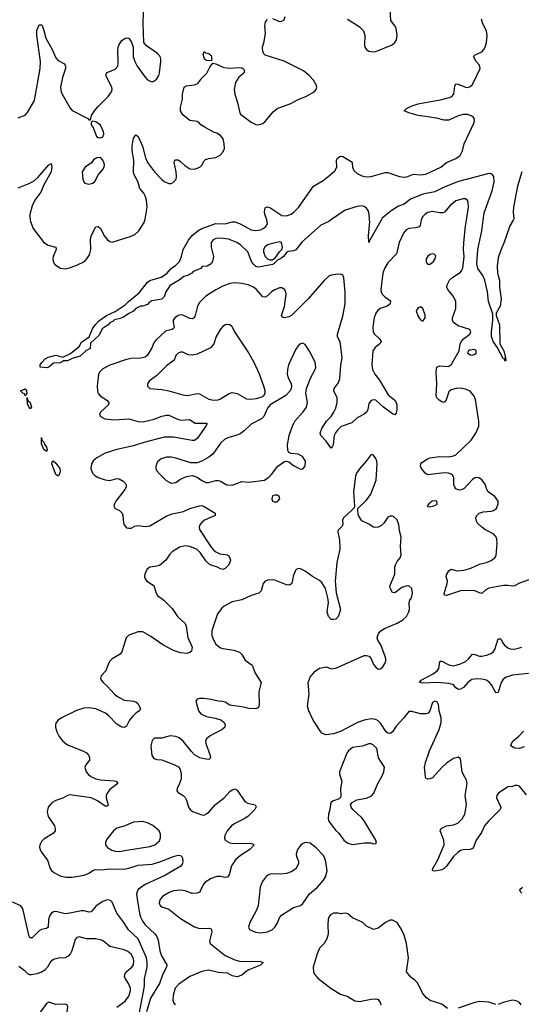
# Model space of a CAD drawing. Header units: inches. Extents: x 1449094 to 1618372, y 389908 to 534307.
# Tile 382 of 494: x 1583304 to 1587565, y 453334 to 461704. Entities that reach past the tile are written whole.
import ezdxf

# ---------------------------------------------------------------- set-up
doc = ezdxf.new("R2010")
doc.units = ezdxf.units.IN
doc.header["$MEASUREMENT"] = 0
doc.layers.add('B5485', color=7, linetype='Continuous')
doc.layers.add('B5486', color=7, linetype='Continuous')

msp = doc.modelspace()

# ---------------------------------------------------------------- linework, layer by layer
at = {"layer": 'B5485', "color": 5}
for points, elevation in [([(1583393.2, 460000), (1583394.6, 459990), (1583418.6, 459930), (1583510, 459810.3), (1583546.6, 459786.6), (1583610.3, 459770), (1583614.2, 459750), (1583589.3, 459690), (1583586.2, 459670), (1583587.6, 459647.6), (1583602.2, 459622.2), (1583650, 459592.9), (1583690, 459587.6), (1583725.7, 459594.3), (1583790, 459616.1), (1583854, 459650), (1583874.5, 459670), (1583896, 459704), (1583908.9, 459750), (1583906.3, 459830), (1583910, 459866.8), (1583950, 459942.8), (1583970, 459944.9), (1583990, 459930.6), (1584025.4, 459865.4), (1584050, 459832.4), (1584070, 459818.7), (1584090, 459813.1), (1584250, 459863.2), (1584280.5, 459879.5), (1584314.7, 459910), (1584361.2, 459978.8), (1584367.8, 460000)], 520), ([(1586715.7, 460000), (1586705.7, 459954.3), (1586696.9, 459943.1), (1586670, 459934), (1586610, 459929.8), (1586584.9, 459915.1), (1586565.2, 459890), (1586527.7, 459810), (1586506.3, 459713.7), (1586430, 459636), (1586402.5, 459590), (1586388.8, 459550), (1586373, 459410), (1586374.4, 459390), (1586383.9, 459370), (1586403.6, 459350), (1586454.6, 459314.6), (1586451.1, 459290), (1586424.4, 459270), (1586367, 459250), (1586342.4, 459230), (1586329.3, 459210), (1586315.4, 459170), (1586303.2, 459090), (1586307.5, 459050), (1586316.9, 459030), (1586359.6, 458990), (1586373.4, 458970), (1586363.7, 458950), (1586322.4, 458917.6), (1586305.2, 458890), (1586294.4, 458770), (1586301.2, 458730), (1586319.6, 458690), (1586360.1, 458640.1), (1586434.9, 458514.9), (1586490.6, 458470), (1586503, 458450), (1586507.7, 458430), (1586507.9, 458392.1), (1586501.4, 458358.6), (1586490, 458346), (1586470, 458352.7), (1586393.2, 458410), (1586330, 458469.2), (1586310, 458471.8), (1586290, 458466), (1586270, 458442), (1586261.6, 458390), (1586252.7, 458370), (1586230.5, 458350), (1586170, 458318.7), (1586124.1, 458275.9), (1586034.7, 458245.3), (1586004.9, 458215.1), (1585986.9, 458193.1), (1585976.3, 458170), (1585965.7, 458090), (1585962.3, 458077.7), (1585950, 458062), (1585905, 458125), (1585861.1, 458170), (1585856, 458190), (1585871.9, 458230), (1585909.8, 458290), (1585948.7, 458331.3), (1585973.1, 458366.9), (1585990, 458403.1), (1586001.7, 458450), (1586000.3, 458490), (1585973.7, 458550), (1585975.4, 458570), (1586010, 458615.3), (1586023.7, 458650), (1586032.2, 458767.8), (1586043.4, 458830), (1586029, 458950), (1586024.6, 458970), (1586004.8, 459010), (1586002.3, 459030), (1586050, 459184.9), (1586069.2, 459290), (1586068, 459388), (1586056.4, 459510), (1586050, 459532.7), (1586030, 459540.7), (1585990, 459537.7), (1585950, 459532.1), (1585930, 459522.7), (1585890, 459486.2), (1585754.4, 459330), (1585612.8, 459190), (1585590, 459177.2), (1585552, 459170), (1585535.1, 459175.1), (1585526.6, 459190), (1585554.2, 459265.8), (1585568.5, 459370), (1585565.7, 459390), (1585552.6, 459410), (1585530, 459423.5), (1585510, 459425.3), (1585470, 459408.7), (1585442.8, 459390), (1585410, 459356.3), (1585390, 459344.2), (1585370, 459348.2), (1585314.2, 459410), (1585289.7, 459430), (1585245.1, 459450), (1585190, 459462.6), (1585130, 459467), (1585090, 459460.7), (1585030, 459439.4), (1584970, 459408), (1584886.1, 459353.9), (1584830, 459299.7), (1584813.6, 459270), (1584795.6, 459190), (1584785.5, 459170), (1584770, 459162.3), (1584750, 459164.6), (1584690, 459191.2), (1584670, 459194), (1584650, 459189.8), (1584620.2, 459170), (1584608.7, 459151.3), (1584606.2, 459133.8), (1584615.5, 459090), (1584610, 459079.6), (1584598, 459070), (1584543.1, 459056.9), (1584459.4, 458980.6), (1584442.2, 458957.8), (1584425.3, 458914.7), (1584388.3, 458851.7), (1584370, 458834.6), (1584333, 458827), (1584250, 458823.2), (1584210, 458814.5), (1584070, 458768.5), (1584010, 458735.8), (1583984.1, 458710), (1583972.9, 458690), (1583963, 458590), (1583963.2, 458550), (1583970, 458527.9), (1583987, 458507), (1584044.6, 458470), (1584062, 458450), (1584058.4, 458430), (1583992.4, 458370), (1583982, 458350), (1583990.5, 458330), (1584027.3, 458310), (1584110, 458301.9), (1584230, 458312.2), (1584310, 458288.3), (1584350, 458286.5), (1584447.3, 458307.3), (1584510, 458333.4), (1584550, 458343.7), (1584570, 458342), (1584638, 458310), (1584670, 458300.2), (1584746.3, 458306.3), (1584794.8, 458274.8), (1584890, 458274.4), (1584895.5, 458270), (1584885.7, 458250), (1584810, 458144.7), (1584790, 458128.4), (1584770, 458126.8), (1584610, 458155), (1584530, 458154.4), (1584357.1, 458110), (1584270, 458080.7), (1584130, 458049.9), (1584030, 458018), (1583959.4, 457980.6), (1583930, 457956), (1583913.4, 457930), (1583907.6, 457890), (1583922.4, 457850), (1583940.9, 457830), (1583970, 457812.2), (1584030, 457792.9), (1584070, 457787.1), (1584130, 457803.6), (1584150, 457801.3), (1584181.5, 457781.5), (1584201.8, 457761.8), (1584208, 457750), (1584207.5, 457730), (1584198, 457710), (1584121.5, 457610), (1584108.9, 457590), (1584103.7, 457570), (1584113.4, 457550), (1584151.1, 457531.1), (1584174.6, 457510), (1584180.3, 457490), (1584185.7, 457425.7), (1584190.5, 457410), (1584210, 457386), (1584230, 457380.4), (1584250, 457383.1), (1584282.4, 457397.6), (1584310, 457403.9), (1584370, 457396.8), (1584410, 457403), (1584553.3, 457486.7), (1584597.8, 457502.2), (1584695.6, 457524.4), (1584750, 457548.1), (1584830, 457572), (1584850, 457573.7), (1584870, 457567.1), (1584963, 457510), (1584965.5, 457490), (1584873.7, 457450), (1584851.4, 457430), (1584835.3, 457410), (1584827.9, 457390), (1584831.7, 457370), (1584930, 457220.2), (1584950, 457197.3), (1584970, 457180.2), (1585003.1, 457163.1), (1585070, 457155.8), (1585078.7, 457150), (1585090.2, 457130), (1585093.5, 457110), (1585090.2, 457090), (1585075, 457064.9), (1585050, 457039.7), (1585030, 457029.6), (1585010, 457034.7), (1584983.7, 457050), (1584930, 457067.6), (1584910, 457078.8), (1584885.1, 457105.1), (1584835.9, 457175.9), (1584810, 457199), (1584750, 457227.2), (1584710, 457232.1), (1584660.7, 457219.3), (1584598.7, 457181.3), (1584578, 457162), (1584543.7, 457110), (1584490, 457065.1), (1584470, 457057.4), (1584410, 457049.6), (1584384.4, 457030), (1584365.3, 456990), (1584364.9, 456970), (1584370.4, 456950), (1584384.4, 456930), (1584437.8, 456897.7), (1584446.3, 456886.3), (1584463.2, 456830), (1584475.6, 456810), (1584529.5, 456769.5), (1584600.2, 456700.2), (1584645, 456630), (1584710.3, 456570), (1584717.3, 456550), (1584732.2, 456452.2), (1584767.7, 456370), (1584762.8, 456337.2), (1584750, 456324), (1584724, 456316), (1584670, 456323), (1584610, 456341.7), (1584520.5, 456390), (1584410, 456467.1), (1584350, 456500.5), (1584310, 456499.5), (1584230, 456472.3), (1584207.7, 456450), (1584170, 456329.4), (1584156.4, 456310), (1584090, 456272), (1584068.8, 456251.2), (1584056.9, 456230), (1584036.5, 456170), (1583999.1, 456130), (1583990.5, 456110), (1583997.1, 456090), (1584013, 456070), (1584050, 456037), (1584108, 455970), (1584133.8, 455950), (1584190, 455920.2), (1584271, 455910), (1584290, 455904.2), (1584308.4, 455890), (1584330.3, 455850), (1584322, 455830), (1584290, 455809.6), (1584260.6, 455779.4), (1584235.3, 455750), (1584210, 455699.3), (1584190, 455687.3), (1584170, 455689.6), (1584130, 455716.3), (1584059.1, 455790), (1584031.1, 455810), (1583950, 455844.7), (1583890, 455855.5), (1583847.1, 455852.9), (1583787, 455833), (1583659.1, 455770), (1583630.5, 455750), (1583612.7, 455730), (1583606.4, 455710), (1583606.7, 455690), (1583618.9, 455650), (1583639.6, 455610), (1583670.3, 455570), (1583710, 455539.6), (1583846, 455486), (1583870, 455470.6), (1583890.3, 455450.3), (1583897.6, 455430), (1583895.3, 455410), (1583864.4, 455370), (1583855.8, 455350), (1583868.8, 455310), (1583884.2, 455290), (1583908.7, 455270), (1583950, 455251.2), (1583990, 455243.5), (1584110, 455233.6), (1584122.8, 455230), (1584136.3, 455210), (1584070, 455161.1), (1584045.3, 455130), (1584039.1, 455110), (1584039.1, 455090), (1584054.4, 455030), (1584050, 455019), (1584030, 455018.4), (1583964.3, 455064.3), (1583910, 455089.8), (1583730, 455113.5), (1583710, 455109.6), (1583670, 455085.6), (1583610, 455067.6), (1583580.5, 455050), (1583544.9, 455010), (1583535.8, 454970), (1583545.3, 454930), (1583598.3, 454850), (1583604.6, 454830), (1583603.7, 454810), (1583590, 454787.6), (1583510, 454736.9), (1583490, 454717.4), (1583475.5, 454690), (1583472.1, 454670), (1583476.3, 454650), (1583486.8, 454630), (1583538.8, 454558.8), (1583561.8, 454490), (1583573, 454473), (1583594.4, 454454.4), (1583646.5, 454426.5), (1583694.3, 454414.3), (1583750, 454415.9), (1583850, 454432.2), (1583890, 454447.8), (1583930, 454475), (1583950, 454479.3), (1583996.4, 454476.4), (1584070, 454486), (1584190, 454482.7), (1584230, 454490.1), (1584310, 454515.6), (1584430, 454526.7), (1584493.6, 454546.4), (1584610, 454591.6), (1584650, 454601.6), (1584670, 454600.5), (1584684.2, 454584.2), (1584690, 454554), (1584687.6, 454530), (1584672.8, 454507.2), (1584536.9, 454430), (1584368.3, 454351.7), (1584311.4, 454310), (1584300.2, 454290), (1584297, 454270), (1584303.7, 454210), (1584320.1, 454110), (1584330, 454079), (1584350, 454038), (1584370.1, 454010), (1584453, 453933), (1584468.6, 453910), (1584480, 453880), (1584495.4, 453790), (1584507.3, 453747.3), (1584552.4, 453670), (1584551.8, 453650), (1584516.5, 453583.5), (1584491.8, 453510), (1584415.1, 453384.9), (1584380.8, 453270)], 520), ([(1585944.7, 460000), (1585930, 459989.9), (1585863.1, 459956.9), (1585703.6, 459816.5), (1585650, 459748.6), (1585630, 459739.8), (1585585.3, 459734.7), (1585571.8, 459728.2), (1585546, 459690), (1585518, 459670), (1585497.6, 459662.4), (1585464, 459630), (1585450, 459622.4), (1585350, 459602.7), (1585330, 459601.4), (1585310, 459607.1), (1585290, 459624.8), (1585273.7, 459650), (1585241.2, 459730), (1585180.7, 459790), (1585149.4, 459810), (1585078, 459838), (1585010, 459846.6), (1584970, 459844.5), (1584947.1, 459833), (1584930.9, 459809.1), (1584931.5, 459770), (1584950.5, 459690), (1584941.2, 459650), (1584930, 459629.8), (1584895.5, 459610), (1584854.4, 459605.6), (1584841.3, 459590), (1584777.2, 459562.8), (1584764.7, 459550), (1584730, 459528.7), (1584698.8, 459521.2), (1584659.3, 459490), (1584590.2, 459449.8), (1584579.4, 459440.6), (1584545.3, 459390), (1584530, 459349.6), (1584510, 459329.7), (1584424.9, 459315.1), (1584401.4, 459298.6), (1584390, 459282), (1584350, 459268), (1584330, 459268), (1584290, 459248), (1584270, 459226), (1584230, 459208), (1584184.5, 459175.5), (1584156.8, 459163.2), (1584110, 459151.8), (1584098.5, 459141.5), (1584070, 459128.7), (1584056, 459110), (1584002.9, 459077.1), (1583978, 459022), (1583906.4, 458953.6), (1583902, 458910), (1583866.8, 458890), (1583816.7, 458843.3), (1583750, 458825.1), (1583710, 458803.6), (1583675.9, 458804.1), (1583650, 458787.8), (1583590, 458783.1), (1583550, 458751), (1583535.1, 458744.9), (1583478, 458750), (1583478, 458770), (1583491.2, 458790), (1583519.8, 458820.2), (1583544.2, 458835.8), (1583610, 458853.4), (1583670, 458836.3), (1583734.7, 458865.3), (1583810, 458925.5), (1583830, 458963.8), (1583892.5, 459007.5), (1583923.1, 459076.9), (1583947.2, 459112.8), (1583976, 459144), (1584042, 459190), (1584115.8, 459224.2), (1584199, 459281), (1584228.4, 459310), (1584318, 459382), (1584390, 459474), (1584410, 459486), (1584505.8, 459514.2), (1584553.8, 459546.2), (1584590, 459590.4), (1584630, 459616.3), (1584662, 459650), (1584679.3, 459690), (1584693.2, 459750), (1584738.9, 459830), (1584770, 459870.4), (1584817.7, 459910), (1584850, 459930.1), (1584970, 459971.9), (1585050, 459970.1), (1585110, 459986.2), (1585130, 459985.2), (1585172.1, 459972.1), (1585270, 459917.2), (1585310, 459913.1), (1585350, 459919.1), (1585371.8, 459928.2), (1585394.5, 459945.5), (1585407.7, 459970), (1585403.7, 460000)], 480), ([(1586373.9, 460000), (1586290, 459849.5), (1586280.5, 459839.5), (1586270, 459809.2), (1586267.5, 459867.5), (1586277.1, 459990), (1586276.3, 460000)], 480), ([(1587630, 456943.2), (1587550, 456914), (1587508.7, 456891.3), (1587490, 456888.1), (1587450, 456894.2), (1587413.2, 456893.2), (1587289.6, 456870.4), (1587263.3, 456856.7), (1587230, 456827.1), (1587210, 456830.8), (1587170, 456847.9), (1587107.1, 456852.9), (1587050, 456849), (1586930, 456809.8), (1586912.9, 456812.9), (1586910, 456826), (1586934.7, 456910), (1586937.2, 456930), (1586928, 456970), (1586930, 456984.7), (1586950, 457020.4), (1586970, 457032.7), (1587019.4, 457019.4), (1587075.8, 457024.2), (1587137, 457043), (1587210, 457074.9), (1587270, 457090.3), (1587310, 457106.3), (1587340.7, 457130), (1587351.6, 457150), (1587359.7, 457250), (1587357.2, 457290), (1587349.7, 457310), (1587340.4, 457320.4), (1587331.2, 457330), (1587254, 457370), (1587229, 457389), (1587190, 457427.3), (1587181.3, 457450), (1587179.7, 457470), (1587186, 457490), (1587206.6, 457510), (1587240.6, 457519.4), (1587310, 457526), (1587330, 457532.4), (1587353.6, 457550), (1587369.6, 457590), (1587367.6, 457610), (1587341.6, 457650), (1587282.7, 457690), (1587271.6, 457710), (1587256.8, 457756.8), (1587230, 457791.3), (1587210, 457806), (1587190, 457813.6), (1587170, 457809.6), (1587150, 457794.7), (1587081.2, 457718.8), (1587050, 457706), (1587030, 457707.1), (1587010, 457715.8), (1586999.2, 457730), (1586992.8, 457750), (1586992.4, 457810), (1586982.7, 457830), (1586970, 457839.4), (1586948, 457848), (1586910, 457851.5), (1586770, 457834.6), (1586748.3, 457848.3), (1586717.7, 457890), (1586708.6, 457910), (1586711.3, 457930), (1586721.4, 457938.6), (1586769.1, 457970.9), (1586790, 457979.6), (1586870, 457990.2), (1586952.2, 457987.8), (1586990, 457995.8), (1587010, 458005.8), (1587139.3, 458130), (1587179.8, 458190), (1587205.1, 458250), (1587205.8, 458290), (1587176.5, 458476.5), (1587165.1, 458505.1), (1587130, 458545.1), (1587090, 458564.8), (1587050, 458572.4), (1587011.2, 458568.8), (1586970, 458556.4), (1586950, 458542), (1586926.6, 458473.4), (1586910, 458449.7), (1586890, 458454.5), (1586867.4, 458470), (1586848.6, 458490), (1586841.1, 458510), (1586848.2, 458608.2), (1586842, 458710), (1586847.1, 458750), (1586870, 458760.7), (1586944.2, 458755.8), (1586970, 458770.3), (1587037, 458890), (1587046.9, 458950), (1587056.3, 458970), (1587073.3, 458990), (1587127.6, 459030), (1587137.4, 459050), (1587127, 459070), (1587030, 459101.6), (1586990, 459131.3), (1586981.4, 459150), (1586980.9, 459170), (1587007.6, 459250), (1587007.6, 459307.6), (1586989.8, 459350), (1586940.3, 459410), (1586933.5, 459430), (1586935.4, 459450), (1586956.2, 459490), (1586984.3, 459515.7), (1587046.1, 459553.9), (1587058.5, 459570), (1587067.6, 459592.4), (1587079.9, 459690), (1587074.6, 459750), (1587076.9, 459810), (1587091.3, 459950), (1587099.2, 460000)], 520), ([(1587497, 460000), (1587468.7, 459951.3), (1587416.3, 459803.7), (1587390, 459743.7), (1587370, 459679), (1587358.9, 459610), (1587361.9, 459550), (1587379.8, 459490), (1587379.8, 459430), (1587394.5, 459330), (1587385, 459270), (1587352, 459210), (1587351.1, 459190), (1587380.8, 459110), (1587382, 458950), (1587415.6, 458890), (1587430.3, 458829.7), (1587433.2, 458806.8), (1587430, 458802), (1587423.1, 458816.9), (1587427.3, 458827.3), (1587418, 458822), (1587410, 458824.5), (1587360.7, 458920.7), (1587327.4, 458970), (1587312.6, 459010), (1587311.1, 459050), (1587322.8, 459150), (1587322.2, 459202.2), (1587287.4, 459310), (1587278.3, 459390), (1587255.6, 459490), (1587238.3, 459530), (1587197.3, 459590), (1587188.2, 459628.2), (1587195.3, 459750), (1587229.1, 459910), (1587241.4, 460000)], 480), ([(1587610, 455115.6), (1587549.5, 455189.5), (1587530, 455195.1), (1587510, 455194.5), (1587490, 455187), (1587450, 455182), (1587370.5, 455130), (1587356.4, 455110), (1587354, 455090), (1587390.4, 455010), (1587387, 454990), (1587286.3, 454890), (1587252.8, 454850), (1587226.6, 454793.4), (1587180.4, 454730), (1587158.4, 454670), (1587150, 454658), (1587130, 454649.6), (1587070, 454647.8), (1587050, 454640.5), (1587030, 454627.6), (1586990.4, 454590), (1586930, 454509.2), (1586910, 454489.2), (1586890, 454477.2), (1586830, 454466), (1586810, 454468.7), (1586814, 454490), (1586856.8, 454563.2), (1586909.7, 454690), (1586908, 454730), (1586876, 454810), (1586884, 454830), (1586930, 454852.4), (1586990, 454859.6), (1587026.1, 454873.9), (1587061.7, 454910), (1587084.2, 454950), (1587098.7, 455030), (1587087.2, 455110), (1587106.6, 455210), (1587100, 455240), (1587070, 455289.6), (1587063.8, 455310), (1587050, 455422), (1587030, 455434.5), (1586990, 455423.6), (1586930, 455385.4), (1586890, 455348.3), (1586810, 455260.7), (1586790, 455249.6), (1586770, 455247.3), (1586755.5, 455255.5), (1586750, 455268), (1586743.6, 455350), (1586751.3, 455390), (1586786, 455490), (1586866.4, 455670), (1586883.5, 455730), (1586883.5, 455770), (1586867.6, 455830), (1586861.7, 455881.7), (1586850, 455906), (1586830, 455911.3), (1586810, 455900.9), (1586788.5, 455830), (1586773, 455810), (1586756.9, 455803.1), (1586710, 455803.5), (1586635.5, 455824.5), (1586610, 455823.7), (1586568.5, 455770), (1586502, 455698), (1586471.6, 455650), (1586450, 455637.6), (1586430, 455639.8), (1586417.7, 455650), (1586370, 455723), (1586350, 455743.5), (1586330, 455755.1), (1586290, 455760.8), (1586230, 455749.8), (1586172.7, 455730), (1586030, 455654.5), (1585970, 455634), (1585905.6, 455625.6), (1585870, 455639), (1585861.2, 455650), (1585797, 455750), (1585760.7, 455830), (1585749.5, 455870), (1585762, 455970), (1585754.5, 456070), (1585770, 456114.8), (1585813.9, 456166.1), (1585850, 456192), (1585910, 456202), (1585950, 456186), (1585990, 456190.8), (1586230, 456298.4), (1586250, 456300.5), (1586272.5, 456292.5), (1586290, 456271), (1586310, 456222.8), (1586330, 456198.8), (1586350, 456182.8), (1586370, 456187.3), (1586390, 456204), (1586407, 456230), (1586413.3, 456250), (1586413.3, 456270), (1586409.6, 456290), (1586371.5, 456390), (1586346.6, 456430), (1586342, 456450), (1586347, 456470), (1586356.2, 456490), (1586372, 456508), (1586402.9, 456530), (1586510, 456573.1), (1586558.2, 456601.8), (1586590, 456630.4), (1586610.9, 456670), (1586615, 456690), (1586611.2, 456750), (1586617.6, 456770), (1586631.2, 456790), (1586641.3, 456830), (1586635.6, 456870), (1586610, 456891.3), (1586584.7, 456890), (1586550, 456876.9), (1586490, 456832.7), (1586470, 456834), (1586451.2, 456871.2), (1586448.7, 456890), (1586489.8, 456990), (1586490.8, 457049.2), (1586496, 457070), (1586510, 457098), (1586535.6, 457130), (1586543.8, 457156.2), (1586538.9, 457230), (1586544.4, 457304.4), (1586530, 457358), (1586525.1, 457410), (1586511.2, 457451.2), (1586480.1, 457480.1), (1586470, 457485.1), (1586450, 457485.1), (1586430, 457474), (1586396, 457424), (1586376.4, 457403.6), (1586350, 457389.8), (1586328.6, 457388.6), (1586310, 457391.3), (1586270, 457416.3), (1586210, 457445.1), (1586182, 457490), (1586175.5, 457524.5), (1586177.2, 457550), (1586250, 457620.4), (1586286.9, 457670), (1586330.9, 457790), (1586340.5, 457930), (1586338.4, 457950), (1586330, 457975.3), (1586310, 458002), (1586290, 458008), (1586246.4, 457950), (1586190, 457887), (1586165.7, 457850), (1586156.3, 457823.7), (1586140.3, 457690), (1586147.5, 457572.5), (1586144, 457556), (1586126.2, 457533.8), (1586054, 457470), (1586046, 457450), (1586047.9, 457412.1), (1586042.5, 457397.5), (1586010, 457366), (1586007.3, 457350), (1586022, 457282), (1586024.1, 457204.1), (1585998, 457090), (1585982.6, 456930), (1585992.4, 456832.4), (1586027.7, 456690), (1586010, 456629), (1585990, 456609.2), (1585970, 456604), (1585950, 456605.2), (1585927, 456630), (1585917, 456670), (1585926.6, 456750), (1585921.7, 456790), (1585900.4, 456870), (1585870, 456919.7), (1585850, 456937.4), (1585792.3, 456970), (1585730, 457015.1), (1585690, 457036), (1585670, 457039), (1585650, 457028.7), (1585643.4, 457016.6), (1585627.2, 456972.8), (1585618, 456922), (1585611.8, 456908.2), (1585599.9, 456900.1), (1585590, 456896.2), (1585570, 456899.7), (1585470, 456938.3), (1585450, 456942), (1585410, 456939.7), (1585387.7, 456930), (1585373, 456910), (1585355.8, 456850), (1585336.3, 456830), (1585270, 456809.7), (1585190, 456772.4), (1585110, 456755.1), (1585041.6, 456718.4), (1585019.6, 456700.4), (1584985.3, 456654.8), (1584936, 456510), (1584937.3, 456470), (1584948.8, 456431.2), (1584970, 456397), (1585010, 456365.7), (1585030, 456358.9), (1585124.2, 456344.2), (1585170, 456328.4), (1585190, 456308), (1585220.2, 456260.2), (1585278.6, 456218.5), (1585304.4, 456150), (1585355.5, 456070), (1585334.9, 455990), (1585338.4, 455890), (1585334, 455866), (1585325.5, 455854.5), (1585310, 455847), (1585249.5, 455849.5), (1585190, 455862.7), (1585106.4, 455873.6), (1585090, 455878), (1585050, 455902.9), (1585030, 455907.8), (1584990, 455909.7), (1584930, 455924.4), (1584866.6, 455933.4), (1584830, 455934.5), (1584810, 455928.7), (1584800.7, 455910), (1584823.8, 455830), (1584842, 455802), (1584890, 455779.5), (1584965.5, 455765.5), (1585011.9, 455751.9), (1585042, 455730), (1585050.5, 455710), (1585045.5, 455690), (1585022.4, 455670), (1584922.6, 455617.4), (1584890.5, 455590), (1584882, 455570), (1584883.8, 455550), (1584923, 455450), (1584924, 455430), (1584910, 455416), (1584870, 455419.7), (1584834, 455430), (1584790, 455454.7), (1584762.4, 455482.4), (1584692.4, 455572.4), (1584659.4, 455599.4), (1584630, 455611), (1584582.3, 455617.7), (1584510, 455596.9), (1584450, 455595.6), (1584430, 455577.2), (1584418.9, 455530), (1584424.9, 455450), (1584443.6, 455423.6), (1584470, 455414.9), (1584510, 455412.2), (1584613.9, 455373.9), (1584651.7, 455351.7), (1584667.7, 455330), (1584674.2, 455294.2), (1584674.4, 455250), (1584661.6, 455210), (1584640.7, 455170), (1584638.8, 455150), (1584650, 455136), (1584691.3, 455110), (1584710, 455091.3), (1584720.7, 455070), (1584736.3, 455010), (1584750.7, 454990), (1584772.1, 454972.1), (1584850, 454944.9), (1584870, 454943), (1584890, 454952.7), (1584910, 454968.2), (1584966.7, 455033.3), (1585039.5, 455090), (1585090, 455143), (1585110, 455158), (1585130, 455164.9), (1585150, 455153.4), (1585217, 455057), (1585243.1, 455043.1), (1585304.7, 455030), (1585312.7, 455012.7), (1585300.4, 454990), (1585241.3, 454930), (1585210.4, 454910), (1585130, 454870.8), (1585102.3, 454850), (1585065.5, 454810), (1585045.5, 454770), (1585043.1, 454750), (1585050.3, 454730.3), (1585090, 454707.2), (1585130, 454701.7), (1585263, 454703), (1585290, 454696), (1585296, 454690), (1585258, 454650), (1585180.1, 454599.9), (1585136.4, 454563.6), (1585102.9, 454510), (1585084.6, 454435.4), (1585070, 454414.7), (1585050, 454412.4), (1585010, 454420.3), (1584979.4, 454420.6), (1584930, 454403.5), (1584877.6, 454370), (1584863.1, 454350), (1584839.8, 454300.2), (1584830, 454288.2), (1584810, 454278.5), (1584770, 454277.2), (1584710, 454298), (1584670, 454303.1), (1584610, 454297.4), (1584574.4, 454285.6), (1584518, 454250), (1584500.5, 454230), (1584490.6, 454210), (1584488.2, 454190), (1584498.8, 454170), (1584510, 454162), (1584570, 454142.4), (1584670, 454064.9), (1584790, 453991.4), (1584830, 453979.1), (1584910, 453982.3), (1584930, 453974.9), (1584935.8, 453950), (1584916, 453870), (1584923.1, 453850), (1585049.5, 453749.5), (1585130, 453713.5), (1585170, 453702.2), (1585350, 453699.3), (1585370.7, 453690), (1585350, 453666), (1585250, 453627.1), (1585226.4, 453613.6), (1585190, 453583.1), (1585151.1, 453568.9), (1585110, 453575.4), (1585070, 453598), (1584990, 453604.9), (1584910, 453623.2), (1584850, 453613), (1584750, 453570.6), (1584655.6, 453504.4), (1584625.5, 453470), (1584606.7, 453410), (1584604.2, 453370), (1584610.3, 453350.3), (1584625.5, 453330)], 540), ([(1587705.5, 456154.5), (1587490, 456131.1), (1587430, 456111.4), (1587408.1, 456091.9), (1587394.3, 456070), (1587370, 455984.5), (1587350, 455980.7), (1587310.9, 456050), (1587293.1, 456073.1), (1587269.1, 456089.1), (1587230, 456099.5), (1587190, 456101.9), (1587146, 456094), (1587110.3, 456070), (1587073.8, 456026.2), (1587050, 456011.7), (1587032, 456010), (1587010, 456023.1), (1586988.6, 456048.6), (1586950, 456062.4), (1586849.3, 456070.7), (1586730, 456063.1), (1586699, 456070), (1586714.5, 456090), (1586816.2, 456143.8), (1586849.8, 456170), (1586863.9, 456190), (1586872.7, 456247.3), (1586878, 456250), (1586890, 456252.4), (1586950, 456218.6), (1586992.3, 456212.3), (1587050, 456227.8), (1587090, 456248.4), (1587115.6, 456270), (1587150, 456310.3), (1587170, 456307.9), (1587210, 456293.5), (1587230, 456292.6), (1587270, 456300.9), (1587310, 456316.9), (1587328.1, 456331.9), (1587339.8, 456350), (1587370, 456442), (1587390, 456442), (1587404.9, 456410), (1587420.2, 456390), (1587450, 456365.8), (1587470, 456356.8), (1587510, 456353.4), (1587530, 456357.8), (1587570, 456371)], 520), ([(1587590, 455522), (1587550, 455508), (1587510, 455512.7), (1587475.3, 455530), (1587480.9, 455550), (1587494.5, 455570), (1587545.1, 455614.9), (1587582.8, 455657.2)], 520), ([(1587570, 454279.3), (1587557.2, 454290), (1587553.2, 454310), (1587574, 454330)], 540), ([(1584319.2, 453250), (1584356.7, 453443.3), (1584363.4, 453490), (1584365, 453550), (1584386.4, 453650), (1584387.7, 453690), (1584381.1, 453730), (1584310.5, 453890), (1584226.9, 453966.9), (1584187.7, 454030), (1584128.7, 454108.7), (1584090, 454202), (1584075.8, 454215.8), (1584050, 454222.4), (1584010, 454207.9), (1583952.9, 454170), (1583910, 454119.8), (1583890, 454117.3), (1583850, 454129.9), (1583830, 454129.9), (1583730, 454107.5), (1583690, 454103.9), (1583610, 454122.4), (1583590, 454119.1), (1583570, 454105.6), (1583556, 454084), (1583548.4, 454051.6), (1583546, 453990), (1583530, 453978), (1583490, 453970.9), (1583470, 453957.6), (1583410, 453898), (1583398.4, 453898.4), (1583390, 453899.5), (1583385.3, 453910), (1583333.7, 454133.7), (1583328.6, 454150), (1583314, 454170), (1583242.7, 454202.7)], 520), ([(1586939.1, 453299.1), (1586890, 453336.3), (1586790, 453367.3), (1586759.3, 453390), (1586725.2, 453430), (1586710, 453468), (1586679.3, 453519.3), (1586660.2, 453540.2), (1586625.6, 453565.6), (1586589.3, 453609.3), (1586605.6, 453730), (1586589.7, 453850), (1586570, 453921.2), (1586547.6, 453970), (1586509.6, 454029.6), (1586470, 454049.3), (1586450, 454049.2), (1586410.5, 454029.5), (1586350, 453982), (1586310, 453968.7), (1586250, 453998), (1586218, 454030), (1586130, 454069), (1586090, 454102), (1586070, 454108.7), (1586030, 454104), (1586010, 454109), (1585970, 454109), (1585945.2, 454094.8), (1585930, 454075.3), (1585923.4, 454056.6), (1585920.5, 454010), (1585924.9, 453930), (1585914, 453890), (1585890, 453852.3), (1585850.6, 453810), (1585830, 453762), (1585798, 453650), (1585800.5, 453610), (1585808, 453590), (1585835.8, 453555.8), (1585950, 453468), (1586030, 453420.4), (1586090, 453400.3), (1586150, 453363.1), (1586190, 453359.3), (1586290, 453379.1), (1586330, 453381), (1586350, 453376), (1586366, 453350), (1586370.8, 453330)], 560), ([(1584129.8, 453310.2), (1584200.3, 453359.7), (1584230, 453403), (1584245.7, 453450), (1584245.4, 453470), (1584228.2, 453510), (1584202.2, 453550), (1584195, 453570), (1584196.1, 453590), (1584208.6, 453611.4), (1584256.9, 453650), (1584270.5, 453669.5), (1584272.5, 453707.5), (1584267.1, 453730), (1584250, 453761.7), (1584223.1, 453783.1), (1584190, 453796.5), (1584070, 453826), (1584015.1, 453870), (1583998.2, 453878.2), (1583950, 453891.9), (1583869.7, 453889.7), (1583810, 453907), (1583790, 453900.9), (1583775.6, 453884.4), (1583746.9, 453790), (1583734.9, 453765.1), (1583716.2, 453743.8), (1583690, 453728.6), (1583630, 453727.1), (1583590, 453715.1), (1583565.1, 453694.9), (1583539.6, 453650), (1583516, 453624), (1583490, 453606.8), (1583450, 453592), (1583403.6, 453583.6), (1583390, 453584.1), (1583373.1, 453593.1), (1583350, 453616.5), (1583296.2, 453656.2)], 540), ([(1587350, 453331.2), (1587290, 453353.1), (1587210, 453357.3), (1587171.3, 453348.7), (1587030, 453300.4)], 560), ([(1587562.9, 453330), (1587550, 453349.3), (1587530, 453360.5), (1587490, 453368.3), (1587410, 453349.7), (1587370, 453331.2)], 560)]:
    msp.add_lwpolyline(points, dxfattribs=dict(at, elevation=elevation))
for points, elevation in [([(1585510, 459816.1), (1585430, 459796.7), (1585410, 459789.8), (1585385.6, 459770), (1585375.4, 459750), (1585375.4, 459730), (1585390, 459692.4), (1585410, 459671.8), (1585430, 459663), (1585450, 459664), (1585478, 459682), (1585510, 459730.5), (1585529.7, 459750.3), (1585537, 459770), (1585526.6, 459810)], 480), ([(1586810, 459714), (1586790, 459708), (1586770, 459695.3), (1586756, 459670), (1586756, 459650), (1586764.7, 459630), (1586770, 459626), (1586790, 459626.8), (1586819, 459650), (1586832.7, 459670), (1586838, 459698), (1586826, 459710)], 540), ([(1586710, 459262), (1586690, 459255.3), (1586671.6, 459228.4), (1586690, 459182), (1586710, 459152), (1586730, 459142), (1586748.7, 459170), (1586748.4, 459191.6), (1586730, 459248)], 540), ([(1585070, 459112.7), (1585050, 459109.3), (1585030, 459095.1), (1585010, 459072.7), (1584973.7, 459010), (1584952.2, 458947.8), (1584925.8, 458914.2), (1584810, 458860.5), (1584770, 458851.6), (1584735.9, 458855.9), (1584690, 458878), (1584670, 458877), (1584651.3, 458870), (1584630.8, 458850), (1584615.5, 458810), (1584550, 458761.3), (1584470, 458678.7), (1584402.8, 458630), (1584390.7, 458610), (1584388.4, 458588.4), (1584410, 458568.2), (1584510, 458560.2), (1584569.7, 458550.3), (1584690, 458515.8), (1584729.7, 458510.2), (1584810, 458525.5), (1584830, 458522.7), (1584910, 458478.6), (1584950, 458469.3), (1584990, 458473.8), (1585010, 458481.2), (1585076.9, 458523.1), (1585110, 458536.1), (1585150, 458525.8), (1585230, 458480.9), (1585263, 458477), (1585315.6, 458484.4), (1585361.5, 458498.5), (1585379, 458510), (1585389.2, 458530), (1585389.3, 458550), (1585377, 458590), (1585340.9, 458690), (1585297, 458790), (1585238.7, 458890), (1585132, 459050), (1585110, 459094), (1585090, 459109.3)], 540), ([(1585710, 458955.3), (1585690, 458949), (1585668.4, 458931.6), (1585650, 458904), (1585586.4, 458770), (1585578.2, 458730), (1585577.3, 458690), (1585583.9, 458663.9), (1585610.4, 458610), (1585612.7, 458590), (1585610.4, 458570), (1585600.5, 458550), (1585564, 458510), (1585430.5, 458429.5), (1585410, 458402), (1585377.1, 458330), (1585357.1, 458310), (1585270, 458266.3), (1585210.2, 458209.8), (1585175.9, 458184.1), (1585148.5, 458171.5), (1585070.7, 458150), (1585044.5, 458135.5), (1585010, 458105.6), (1584943.1, 458010), (1584910, 457985.1), (1584850, 457952.1), (1584810, 457936.9), (1584756.4, 457936.4), (1584630, 457977.7), (1584590, 457985.1), (1584550, 457984.2), (1584506, 457970), (1584490, 457959.3), (1584475.2, 457944.8), (1584460.7, 457910), (1584460.7, 457890), (1584467.7, 457870), (1584490, 457842.8), (1584548.1, 457788.1), (1584590, 457764.9), (1584630, 457770.6), (1584664.7, 457795.2), (1584719.3, 457820.7), (1584770, 457828.9), (1584810, 457815.8), (1584850, 457786), (1584886, 457770), (1584910, 457770.2), (1584970, 457786.7), (1584990, 457787.7), (1585010, 457780.9), (1585062.8, 457750), (1585110, 457746.7), (1585190, 457777.7), (1585250, 457773.4), (1585382, 457790), (1585422, 457818), (1585442, 457838), (1585497.2, 457910), (1585552.9, 457947.1), (1585570, 457951), (1585590, 457946.8), (1585630, 457913.4), (1585690, 457884), (1585710, 457886.8), (1585729, 457910), (1585732.7, 457950), (1585705.2, 457990), (1585670, 458011.8), (1585610, 458015.1), (1585590, 458024), (1585582, 458042), (1585577.4, 458090), (1585593.5, 458170), (1585622.9, 458257.1), (1585642, 458290), (1585711.8, 458370), (1585739.6, 458410), (1585748, 458450), (1585734.7, 458530), (1585739.1, 458570), (1585776.5, 458663.5), (1585814.7, 458730), (1585819.7, 458750), (1585813, 458790), (1585770, 458877.2), (1585730, 458942)], 540), ([(1587170, 458900.9), (1587125.3, 458894.7), (1587116, 458890), (1587107.7, 458872.3), (1587130, 458854), (1587150, 458853.4), (1587170, 458860.5), (1587180.9, 458870), (1587182.7, 458890)], 520), ([(1583350, 458508), (1583343.3, 458523.3), (1583329, 458530), (1583309, 458550), (1583350, 458566), (1583360.7, 458550), (1583362.8, 458530)], 480), ([(1583390, 458397.2), (1583370, 458438), (1583368, 458492), (1583371, 458470), (1583378, 458458), (1583390, 458454.8), (1583399.5, 458430), (1583402.8, 458410), (1583399.1, 458400.9)], 480), ([(1583530, 458034), (1583509.6, 458050), (1583490, 458098), (1583490, 458152), (1583492, 458130), (1583510, 458112), (1583515.1, 458095.1), (1583531.8, 458070), (1583535.8, 458050)], 480), ([(1583630, 457825.2), (1583610, 457838), (1583589.6, 457890.4), (1583577, 457930), (1583578, 457942), (1583587, 457953), (1583610, 457935.5), (1583644.9, 457890), (1583648.7, 457870), (1583643.7, 457850)], 480), ([(1585490, 457662), (1585470, 457662), (1585450, 457655.3), (1585444.7, 457630), (1585451.6, 457611.6), (1585466.4, 457606.4), (1585490, 457606.8), (1585498, 457610), (1585514, 457630), (1585508, 457650)], 540), ([(1586830, 457613.6), (1586806.8, 457610), (1586780.7, 457590), (1586766.8, 457570), (1586770, 457564.7), (1586782.5, 457562.5), (1586810, 457568.2), (1586830, 457574), (1586850, 457586.8), (1586848, 457610)], 540), ([(1586270, 455549.6), (1586212.4, 455527.6), (1586130, 455516.9), (1586095.8, 455490), (1586083.1, 455470), (1586021.7, 455310), (1586020.9, 455290), (1586040.3, 455230), (1586028.5, 455170), (1586033, 455107), (1586027.7, 455092.3), (1586018, 455082), (1585970, 455065.2), (1585946.8, 455050), (1585939.1, 454990), (1585928, 454950), (1585924.9, 454910), (1585930.7, 454890), (1585957.3, 454850), (1585990, 454810.8), (1586014, 454790), (1586058.8, 454730), (1586090, 454704), (1586130, 454693), (1586230, 454707.3), (1586286.4, 454706.4), (1586310, 454698), (1586330, 454702), (1586335.3, 454710), (1586328, 454730), (1586230, 454892.7), (1586210, 454918), (1586134, 454990), (1586119, 455010), (1586114, 455030), (1586128.7, 455050), (1586167.6, 455072.4), (1586250, 455086.4), (1586293.6, 455106.4), (1586313.6, 455130), (1586346.6, 455210), (1586381.6, 455270), (1586397.6, 455310), (1586401.6, 455350), (1586351.2, 455430), (1586336.9, 455510), (1586310, 455538), (1586290, 455547.6)], 560), ([(1584350, 454887.4), (1584270, 454882), (1584190.2, 454849.8), (1584127.6, 454832.4), (1584101.3, 454810), (1584043.4, 454736.6), (1584032.7, 454710), (1584033, 454690), (1584050, 454666.4), (1584085.5, 454645.5), (1584115.6, 454635.6), (1584150, 454632.6), (1584230, 454648.3), (1584410, 454674.3), (1584451.4, 454688.6), (1584490, 454724.4), (1584500.4, 454750), (1584500.4, 454780.4), (1584488.7, 454808.7), (1584434.5, 454854.5), (1584390, 454877.3)], 540), ([(1585730.4, 454709.6), (1585710, 454700.7), (1585690, 454684.5), (1585663.7, 454650), (1585652, 454610), (1585654.4, 454590), (1585671.6, 454551.6), (1585672, 454530), (1585652.2, 454490), (1585640.5, 454479.5), (1585610, 454459.7), (1585570, 454446.2), (1585521.4, 454441.5), (1585450, 454442.9), (1585422.4, 454437.6), (1585398, 454422), (1585364.8, 454375.2), (1585347, 454330), (1585328.7, 454170), (1585313.4, 454130), (1585258, 454030), (1585247.3, 453990), (1585256, 453970), (1585307.5, 453947.5), (1585350, 453941.1), (1585410, 453948.9), (1585450, 453968.7), (1585470.8, 453989.2), (1585490, 454020.7), (1585510.8, 454069.2), (1585528.9, 454091.1), (1585630, 454156.4), (1585690, 454174.9), (1585710, 454190.5), (1585766.7, 454273.3), (1585832.3, 454330), (1585883.7, 454390), (1585901.6, 454418.4), (1585914.5, 454470), (1585905.4, 454545.4), (1585896.6, 454576.6), (1585881, 454601), (1585823.1, 454663.1), (1585770, 454703.6)], 560), ([(1583550, 453352.7), (1583530, 453340.9), (1583478.9, 453270), (1583474.6, 453230), (1583479.9, 453179.9), (1583490, 453163.8), (1583550, 453150.4), (1583570, 453150.4), (1583610, 453161.6), (1583650, 453183), (1583670, 453200.5), (1583690, 453227.3), (1583706, 453270), (1583713.2, 453310), (1583710, 453326), (1583694, 453334), (1583610, 453333.2)], 560)]:
    msp.add_lwpolyline(points, close=True, dxfattribs=dict(at, elevation=elevation))
at = {"layer": 'B5486', "color": 5}
for points, elevation in [([(1586088.6, 461708.6), (1586186.5, 461646.5), (1586223.1, 461610), (1586235.8, 461570), (1586232.2, 461490), (1586237.1, 461470), (1586250, 461450.7), (1586270, 461436.4), (1586310, 461430.4), (1586330, 461434), (1586468.8, 461491.2), (1586490.9, 461509.1), (1586505.7, 461534.3), (1586511.1, 461570), (1586502.2, 461630), (1586493.5, 461650), (1586458, 461698), (1586450.6, 461790)], 520), ([(1583290, 460871), (1583350, 460893.4), (1583370, 460914.8), (1583430, 461016), (1583478.5, 461290), (1583480.7, 461350), (1583447.8, 461570), (1583450, 461612), (1583470, 461661), (1583490, 461661), (1583494, 461654), (1583510, 461611.3), (1583526.3, 461546.3), (1583579.6, 461450), (1583610, 461379.3), (1583630, 461357), (1583683, 461330), (1583693.4, 461310), (1583693.4, 461290), (1583668.1, 461211.9), (1583650.3, 461130), (1583654.9, 461090), (1583664.7, 461070), (1583732.4, 460952.4), (1583750, 460932.4), (1583883.5, 460863.5), (1583890, 460852), (1583906, 460854), (1583914.5, 460890), (1583938.7, 460930), (1583970, 460966.4), (1584056.2, 461050), (1584082.9, 461090), (1584089.5, 461110), (1584087, 461130), (1584036.2, 461230), (1584037.5, 461242.5), (1584045.6, 461254.4), (1584114.9, 461285.1), (1584136.3, 461310), (1584141.4, 461338.5), (1584138, 461442), (1584141.3, 461470), (1584150, 461494.8), (1584170, 461527.3), (1584190, 461542), (1584210, 461550.7), (1584230, 461546.8), (1584254.2, 461514.2), (1584267.7, 461470), (1584268.9, 461390), (1584281.5, 461350), (1584300.9, 461310), (1584370, 461216.3), (1584390, 461193.4), (1584418, 461178), (1584430, 461176.3), (1584450, 461184.9), (1584470, 461202), (1584486, 461230), (1584490, 461252), (1584502.6, 461350), (1584503, 461370), (1584496.9, 461390), (1584475.5, 461415.5), (1584381, 461481), (1584359.5, 461510), (1584352, 461670), (1584356.4, 461770)], 540), ([(1584367.8, 460000), (1584370.7, 460009.3), (1584386, 460110), (1584382.2, 460170), (1584370, 460207.6), (1584357.4, 460230), (1584323.5, 460270), (1584308.2, 460330), (1584273.5, 460390), (1584269, 460410), (1584274.6, 460510), (1584258.6, 460590), (1584258.9, 460630), (1584270, 460698), (1584290, 460726.8), (1584310, 460710.8), (1584346.2, 460630), (1584373.5, 460530), (1584390, 460488.9), (1584450.2, 460410), (1584510, 460344.9), (1584530, 460327.7), (1584570, 460311.7), (1584590, 460313.1), (1584610, 460321.7), (1584632.9, 460350), (1584636.5, 460370), (1584634, 460410), (1584614.7, 460490), (1584617.6, 460502.4), (1584627.2, 460512.8), (1584650, 460511.8), (1584670, 460499.5), (1584705.6, 460465.6), (1584750, 460437.1), (1584790, 460433.8), (1584832.6, 460450), (1584851.1, 460468.9), (1584870, 460503.1), (1584883.5, 460516.5), (1584910, 460525.6), (1584970, 460533.8), (1585006.7, 460553.3), (1585030, 460577), (1585042.2, 460610), (1585039.4, 460650), (1585031.1, 460691.1), (1585010, 460720.5), (1584978.3, 460738.3), (1584950, 460747.1), (1584875.1, 460790), (1584843.7, 460810), (1584827.9, 460827.9), (1584810, 460839.3), (1584750, 460846.9), (1584690, 460896.2), (1584669.6, 460930), (1584670, 460962), (1584687.8, 461030), (1584685.6, 461070), (1584700.7, 461130), (1584718.9, 461141.1), (1584788.6, 461151.4), (1584816.9, 461163.1), (1584850, 461208), (1584892.3, 461250), (1584918, 461302), (1584944.7, 461335.3), (1584970, 461330.4), (1585038.4, 461298.4), (1585086.6, 461293.4), (1585170, 461297.6), (1585190, 461294.9), (1585205.8, 461285.8), (1585213, 461270), (1585208, 461250), (1585164, 461216), (1585138, 461170), (1585124.4, 461110), (1585130.3, 461070), (1585151.4, 461010), (1585173.4, 460913.4), (1585180.6, 460900.6), (1585270, 460834.4), (1585310, 460813.6), (1585330.7, 460809.3), (1585370, 460821.5), (1585390, 460837.4), (1585457.9, 460922.1), (1585491, 460949), (1585607.8, 460992.2), (1585670, 461026.4), (1585734, 461050), (1585804.5, 461090), (1585822.9, 461110), (1585827.6, 461130), (1585822.4, 461150), (1585799.7, 461190), (1585763, 461230), (1585715.6, 461270), (1585551.9, 461351.9), (1585390, 461403.6), (1585380.9, 461410), (1585369.7, 461429.7), (1585367.8, 461470), (1585381.3, 461518.7), (1585392.9, 461590), (1585387.4, 461652.6), (1585393.1, 461686.9), (1585410, 461704.9)], 520), ([(1585403.7, 460000), (1585403.3, 460003.3), (1585385.6, 460050), (1585382.6, 460070), (1585390, 460106), (1585405.6, 460114.4), (1585430, 460106.4), (1585530, 460040.6), (1585570, 460035.9), (1585610, 460050.1), (1585633.2, 460066.8), (1585672.4, 460107.6), (1585799.8, 460290), (1585881.6, 460338.4), (1585938.4, 460381.6), (1585979.6, 460420.4), (1585996.8, 460450), (1585995.1, 460510), (1586007.3, 460530), (1586030, 460544.4), (1586050, 460542), (1586119.2, 460499.2), (1586127.3, 460487.3), (1586131.5, 460450), (1586143.3, 460423.3), (1586170, 460397.3), (1586210, 460376.9), (1586250, 460369.3), (1586290, 460372.2), (1586410, 460406.6), (1586430, 460405), (1586530, 460370.1), (1586570, 460364.6), (1586592.4, 460367.6), (1586650, 460390.2), (1586710, 460384.2), (1586753.3, 460390), (1586882.4, 460450), (1586930.5, 460489.5), (1587010, 460525.4), (1587044.8, 460550), (1587066.5, 460590), (1587080.3, 460650), (1587163.5, 460830), (1587166.4, 460850), (1587161, 460870), (1587145.5, 460885.5), (1587110, 460897.9), (1587070, 460897.9), (1587030, 460887.5), (1586950.7, 460849.3), (1586910, 460849.2), (1586846, 460866), (1586690, 460888.9), (1586610, 460912.3), (1586569, 460930), (1586588.7, 460950), (1586629.7, 460970.3), (1586688.7, 460990), (1586890, 461026), (1586971.5, 461048.5), (1586992.6, 461070), (1587000.4, 461139.6), (1587010, 461158), (1587030, 461157.6), (1587090, 461130.4), (1587110, 461128.5), (1587130, 461135.5), (1587148.2, 461151.8), (1587159.6, 461170), (1587216.2, 461290), (1587210, 461317.2), (1587182.9, 461350), (1587159.3, 461390), (1587174, 461406), (1587228.8, 461431.2), (1587248, 461450), (1587259.3, 461470), (1587270.6, 461510), (1587274.1, 461570), (1587268.2, 461610), (1587237.1, 461670), (1587226.3, 461710)], 480), ([(1585450, 461713), (1585510, 461688.4), (1585530, 461690.6), (1585550, 461702.8), (1585558, 461730)], 520), ([(1583290, 460276), (1583390, 460314.5), (1583430, 460337.2), (1583458.3, 460361.7), (1583550, 460471), (1583570, 460482), (1583576.4, 460450), (1583571.3, 460410), (1583505.2, 460294.8), (1583482, 460238), (1583432.5, 460170), (1583410, 460120.5), (1583390.8, 460049.2), (1583388.9, 460030), (1583393.2, 460000)], 520), ([(1587241.4, 460000), (1587250, 460062.6), (1587317.8, 460250), (1587333.7, 460326.3), (1587330.8, 460370), (1587323.7, 460383.7), (1587310, 460394.8), (1587290, 460396.3), (1587032.3, 460327.7), (1586910, 460279.5), (1586830, 460241.8), (1586730, 460221.4), (1586622.6, 460177.4), (1586570, 460136.4), (1586521.8, 460118.2), (1586459.6, 460080.4), (1586383.3, 460016.7), (1586373.9, 460000)], 480), ([(1587569.2, 460410), (1587532, 460290), (1587498.2, 460110), (1587495.1, 460070), (1587502.8, 460010), (1587497, 460000)], 480), ([(1586276.3, 460000), (1586272.1, 460052.1), (1586263, 460083), (1586250, 460103), (1586230, 460117.4), (1586210, 460122.1), (1586170, 460116.6), (1586070, 460086.1), (1585944.7, 460000)], 480), ([(1587099.2, 460000), (1587116.6, 460110), (1587114.9, 460150), (1587108.2, 460168.2), (1587090, 460180.3), (1587070, 460182.3), (1587010, 460163.9), (1586956.8, 460123.2), (1586911.9, 460068.1), (1586898.3, 460061.7), (1586870, 460061.4), (1586810, 460074.5), (1586770, 460066.3), (1586747.6, 460052.4), (1586727.7, 460030), (1586717.8, 460010), (1586715.7, 460000)], 520)]:
    msp.add_lwpolyline(points, dxfattribs=dict(at, elevation=elevation))
for points, elevation in [([(1584930, 461355.3), (1584890, 461356), (1584873.2, 461370), (1584862.7, 461410), (1584870, 461434), (1584882.8, 461422.8), (1584910, 461416.3), (1584930, 461398.8), (1584936.3, 461370)], 520), ([(1583918, 460842), (1583912, 460830), (1583912, 460810), (1583926.4, 460786.4), (1583956, 460710), (1583970, 460702), (1583990, 460700.5), (1584010, 460708.2), (1584017.2, 460730), (1584015.1, 460750), (1583990, 460808.7), (1583950, 460837.2)], 540), ([(1583991.4, 460531.4), (1583958, 460530), (1583930, 460512.7), (1583912.8, 460487.2), (1583858.8, 460450), (1583834, 460410), (1583838.8, 460350), (1583847.1, 460327.1), (1583856, 460316), (1583890, 460307.3), (1583924.7, 460315.3), (1583942, 460330), (1583971.9, 460388.1), (1584010, 460431), (1584020.9, 460450), (1584023.7, 460470), (1584018, 460490), (1584010, 460508.7)], 540)]:
    msp.add_lwpolyline(points, close=True, dxfattribs=dict(at, elevation=elevation))

doc.saveas('drawing.dxf')
